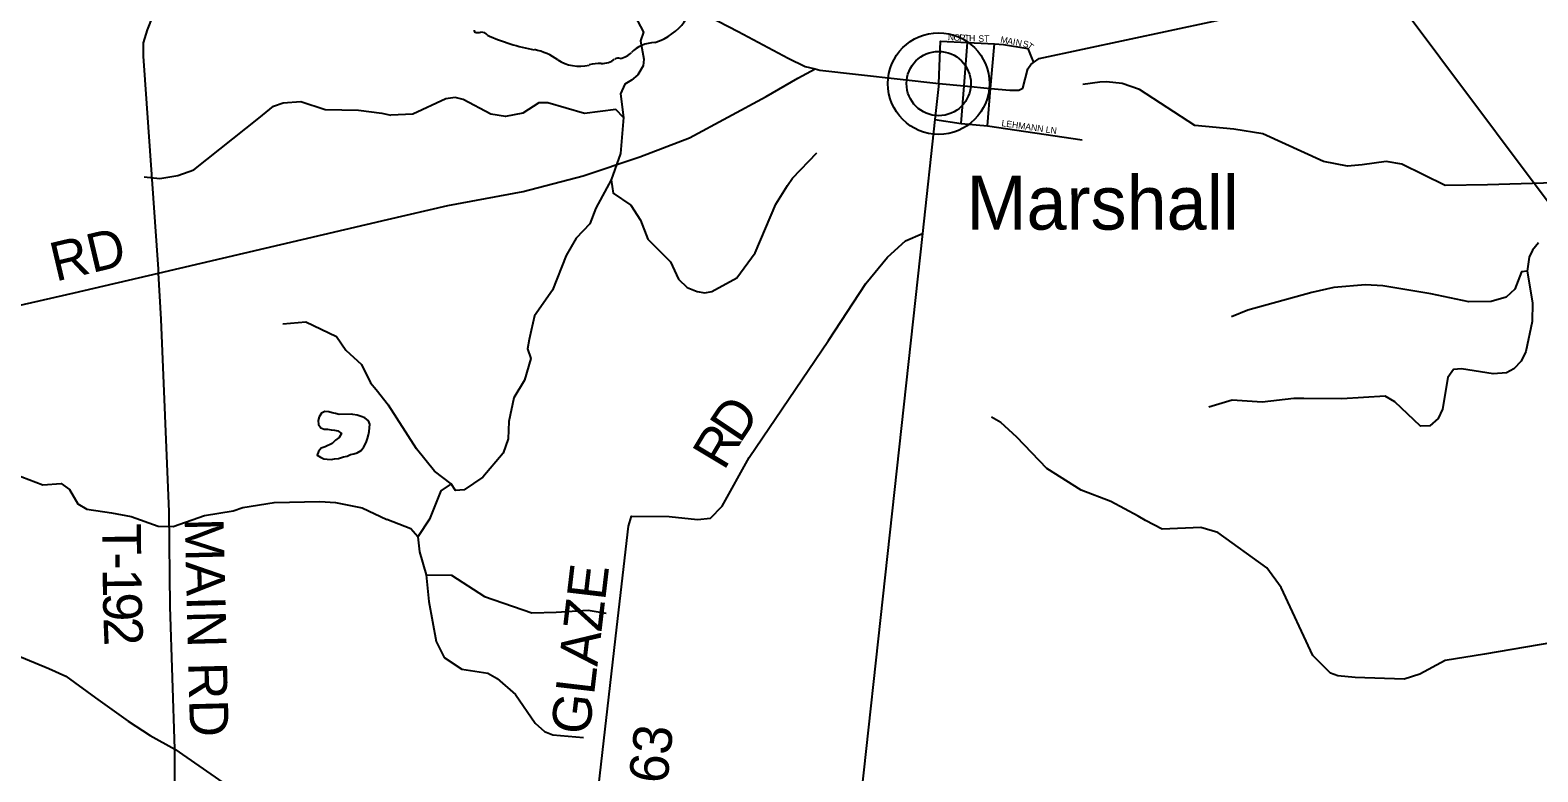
# Model space of a CAD drawing. Extents: x 1525783 to 1900577, y 218250 to 627376.
# Drawn here: x 1682109 to 1693780, y 415754 to 421493 of the extents above; entities that cross this region are included whole.
import ezdxf

# ---------------------------------------------------------------- set-up
doc = ezdxf.new("R2010")
doc.units = 0
for name, color, linetype in [('GM_X_County_Road', 7, 'Continuous'), ('GM_X_Minor_Lake', 7, 'Continuous'), ('GM_X_Minor_River', 7, 'Continuous'), ('GM_X_State_Route', 7, 'Continuous'), ('GM_X_State_Shield', 7, 'Continuous'), ('GM_X_Township_Road', 7, 'Continuous'), ('GM_X_Township_Road_Text', 7, 'Continuous'), ('GM_X_Township_Subdivision', 7, 'Continuous'), ('GM_X_Township_Subdivision_Text', 7, 'Continuous'), ('GM_X_Unincorporated', 7, 'Continuous'), ('GM_X_Unincorporated_Location', 7, 'Continuous'), ('GM_X_Unincorporated_Text', 7, 'Continuous')]:
    doc.layers.add(name, color=color, linetype=linetype)

msp = doc.modelspace()

# ---------------------------------------------------------------- linework, layer by layer
at = {"layer": 'GM_X_County_Road'}
for points in [[(1695922, 414510), (1695772, 414672), (1695455, 415030), (1695450, 415092), (1695544, 416074), (1695641, 417095), (1695592, 417148), (1694627, 417269), (1694779, 418524), (1694799, 418859), (1694750, 418990), (1694323, 419546), (1692590, 421859)], [(1679076, 417807), (1679076, 417807), (1679381, 417679), (1679762, 417504), (1680400, 417256), (1680734, 417131), (1681452, 416853), (1681999, 416659), (1682253, 416554), (1682385, 416496), (1682615, 416327), (1682869, 416146), (1683039, 416035), (1683229, 415931), (1683600, 415673)], [(1683233, 414229), (1683229, 415931)]]:
    msp.add_lwpolyline(points, dxfattribs=at)
at = {"layer": 'GM_X_Minor_Lake'}
for points in [[(1684595, 418521), (1684502, 418519), (1684474, 418527), (1684448, 418533), (1684422, 418541), (1684390, 418543), (1684364, 418529), (1684346, 418501), (1684338, 418473), (1684342, 418443), (1684358, 418415), (1684386, 418407), (1684412, 418405), (1684438, 418401), (1684466, 418397), (1684492, 418393), (1684518, 418373), (1684500, 418341), (1684474, 418321), (1684446, 418296), (1684394, 418268), (1684362, 418258), (1684340, 418232), (1684330, 418204), (1684356, 418188)], [(1684595, 418521), (1684502, 418519), (1684474, 418527), (1684448, 418533), (1684422, 418541), (1684390, 418543), (1684364, 418529), (1684346, 418501), (1684338, 418473), (1684342, 418443), (1684358, 418415), (1684386, 418407), (1684412, 418405), (1684438, 418401), (1684466, 418397), (1684492, 418393), (1684518, 418373), (1684500, 418341), (1684474, 418321), (1684446, 418296), (1684394, 418268), (1684362, 418258), (1684340, 418232), (1684330, 418204), (1684356, 418188), (1684382, 418176), (1684408, 418174), (1684440, 418172), (1684466, 418176), (1684496, 418180), (1684534, 418192), (1684562, 418198), (1684588, 418210), (1684615, 418216), (1684641, 418224), (1684671, 418242), (1684693, 418270), (1684711, 418302), (1684721, 418333), (1684729, 418363), (1684733, 418389), (1684737, 418417), (1684739, 418445), (1684727, 418471), (1684699, 418493), (1684671, 418503), (1684641, 418513), (1684607, 418519), (1684595, 418521)], [(1684356, 418188), (1684382, 418176), (1684408, 418174), (1684440, 418172), (1684466, 418176), (1684496, 418180), (1684534, 418192), (1684562, 418198), (1684588, 418210), (1684615, 418216), (1684641, 418224), (1684671, 418242), (1684693, 418270), (1684711, 418302), (1684721, 418333), (1684729, 418363), (1684733, 418389), (1684737, 418417), (1684739, 418445), (1684727, 418471), (1684699, 418493), (1684671, 418503), (1684641, 418513), (1684607, 418519), (1684595, 418521)]]:
    msp.add_lwpolyline(points, dxfattribs=at)
at = {"layer": 'GM_X_Minor_River'}
for points in [[(1686790, 421604), (1686856, 421479), (1686833, 421411), (1686860, 421268), (1686855, 421218), (1686814, 421148), (1686763, 421107), (1686712, 421076), (1686678, 421000), (1686701, 420818), (1686678, 420539), (1686606, 420336), (1686489, 420115), (1686441, 419994), (1686335, 419883), (1686258, 419750), (1686153, 419481), (1686013, 419283), (1685988, 419169), (1685973, 419099), (1685960, 419027), (1685984, 418953), (1685935, 418785), (1685852, 418648), (1685815, 418466), (1685810, 418330), (1685770, 418220), (1685614, 418035), (1685470, 417937), (1685402, 417932), (1685367, 417983), (1685240, 418081), (1685099, 418254), (1684883, 418592)], [(1694383, 420485), (1694138, 420337), (1693911, 420311), (1693391, 420296), (1693063, 420292), (1692727, 420456), (1692605, 420477), (1692420, 420452), (1692306, 420442), (1692120, 420477), (1691651, 420692), (1691427, 420728), (1691125, 420756), (1690697, 421034), (1690561, 421081), (1690441, 421093), (1690389, 421090), (1690257, 421074)], [(1686701, 420818), (1686644, 420879), (1686399, 420849), (1686116, 420930), (1686046, 420932), (1685924, 420850), (1685789, 420826), (1685675, 420844), (1685461, 420956), (1685399, 420973), (1685328, 420961), (1685072, 420843), (1684900, 420835)], [(1682991, 420358), (1683113, 420346), (1683252, 420369), (1683375, 420413), (1683879, 420812), (1683994, 420904), (1684067, 420931), (1684205, 420941), (1684394, 420879), (1684650, 420875), (1684832, 420852), (1684900, 420835)], [(1686606, 420336), (1686622, 420233), (1686760, 420138), (1686834, 420023), (1686890, 419877), (1687065, 419702), (1687129, 419566), (1687196, 419501), (1687273, 419471), (1687333, 419462), (1687385, 419471), (1687580, 419576), (1687722, 419770), (1687881, 420148), (1687972, 420291), (1688011, 420347), (1688198, 420544)], [(1693784, 419847), (1693739, 419792), (1693712, 419736), (1693698, 419628), (1693739, 419383), (1693736, 419238), (1693686, 419007), (1693651, 418933), (1693595, 418872), (1693537, 418843), (1693434, 418833), (1693190, 418873), (1693126, 418868), (1693083, 418807), (1693042, 418561), (1693009, 418489), (1692943, 418432), (1692871, 418430), (1692672, 418618), (1692599, 418661), (1692262, 418641), (1691969, 418644), (1691891, 418642), (1691646, 418616), (1691413, 418630), (1691232, 418577)], [(1693698, 419628), (1693653, 419623), (1693601, 419488), (1693536, 419427), (1693419, 419393), (1693246, 419392), (1692951, 419453), (1692581, 419514), (1692445, 419522), (1692200, 419503), (1692031, 419464), (1691535, 419328), (1691408, 419276)], [(1684066, 419222), (1684242, 419237), (1684481, 419123), (1684553, 419017), (1684675, 418907), (1684744, 418765), (1684787, 418712), (1684883, 418592)], [(1694003, 416774), (1693367, 416665), (1693062, 416617), (1692867, 416510), (1692744, 416472), (1692365, 416485), (1692231, 416497), (1692176, 416518), (1692038, 416655), (1691793, 417181), (1691682, 417332), (1691302, 417607), (1691172, 417644), (1690871, 417633), (1690744, 417699), (1690687, 417733), (1690474, 417847), (1690246, 417933), (1689980, 418102), (1689746, 418343), (1689622, 418458), (1689552, 418499)], [(1681016, 417876), (1681123, 417888), (1681328, 417965), (1681458, 417937), (1681564, 417933), (1681860, 418044), (1681991, 418058), (1682207, 417976), (1682350, 417986), (1682415, 417938), (1682477, 417829), (1682548, 417786), (1682738, 417758), (1682892, 417730), (1683099, 417656), (1683217, 417652), (1683460, 417738), (1683681, 417774), (1683756, 417799), (1683997, 417839), (1684351, 417847), (1684473, 417839), (1684679, 417796), (1684869, 417708)], [(1685367, 417983), (1685287, 417930), (1685201, 417709), (1685110, 417574), (1685122, 417456), (1685175, 417280), (1685195, 417073), (1685253, 416763), (1685315, 416640), (1685450, 416549), (1685652, 416519), (1685725, 416476), (1685865, 416353), (1686019, 416130), (1686090, 416066), (1686154, 416041), (1686392, 416019)], [(1685110, 417574), (1685055, 417635), (1684869, 417708)], [(1685175, 417280), (1685371, 417275), (1685627, 417112), (1685993, 416985), (1686180, 416989), (1686429, 417005), (1686567, 416982)]]:
    msp.add_lwpolyline(points, dxfattribs=at)
at = {"layer": 'GM_X_State_Route'}
for points in [[(1689142, 421080), (1689339, 421062), (1689543, 421042), (1689693, 421028), (1689763, 421029), (1689794, 421044), (1689831, 421194), (1689854, 421228), (1689876, 421244), (1689919, 421275), (1691271, 421563), (1692590, 421859), (1693339, 422026), (1693942, 422331), (1698272, 423356), (1698322, 423368), (1699541, 423656), (1701276, 423581), (1702907, 423901), (1704426, 423822), (1705022, 424106), (1706529, 424509), (1708596, 425070)], [(1681504, 424555), (1682911, 423773), (1683301, 423558), (1685264, 422597), (1686797, 421876), (1686941, 421813), (1687050, 421774), (1687165, 421724), (1687274, 421645), (1687590, 421484), (1687977, 421277), (1688108, 421212), (1688187, 421193), (1688223, 421184), (1689142, 421080)], [(1689142, 421080), (1689112, 420801), (1689016, 419921), (1688235, 412775)]]:
    msp.add_lwpolyline(points, dxfattribs=at)
at = {"layer": 'GM_X_State_Shield'}
for centre, major_axis, start_param, end_param in [((1686770, 421740), (462, 0), 5.101752, 6.440018), ((1685566, 421491), (20.3, 0), 3.00124, 4.508301), ((1685569, 421599), (155, 0), 4.665946, 4.897461), ((1685601, 421432), (56, 0), 0.519207, 1.627899), ((1686307, 422382), (1333, 0), 4.195997, 4.488961), ((1685910, 421019), (417, 0), 0.823519, 1.323587), ((1686644, 421391), (149, 0), 4.937069, 5.64225), ((1686964, 421197), (253, 0), 1.647645, 2.488434), ((1686361, 421427), (265, 0), 4.026481, 4.996735), ((1686514, 421062), (217, 0), 1.495662, 1.94098), ((1686533, 421348), (141, 0), 4.691044, 5.507374), ((1686661, 421246), (39.7, 0), 1.147584, 2.315152)]:
    msp.add_ellipse(centre, major_axis=major_axis, ratio=0.8, start_param=start_param, end_param=end_param, dxfattribs=at)
at = {"layer": 'GM_X_Township_Road'}
for points in [[(1683229, 415931), (1683194, 417034), (1683184, 417766), (1683123, 419257), (1683103, 419613), (1683102, 419644), (1682987, 421293), (1682987, 421395), (1683017, 421497), (1683062, 421608), (1683084, 421704), (1683082, 421786), (1683103, 421876), (1683301, 423558)], [(1678977, 417848), (1679169, 418245), (1679321, 418574), (1679470, 418789), (1680294, 419011), (1680719, 419067), (1682450, 419461), (1683103, 419613), (1684876, 420027), (1685343, 420137), (1685926, 420245), (1686390, 420365), (1686828, 420513), (1687214, 420660), (1687807, 420981), (1688052, 421122), (1688187, 421193)], [(1684947, 414698), (1685292, 414832), (1685549, 414918), (1685672, 414968), (1685738, 415034), (1685790, 415109), (1685938, 415126), (1686274, 415092), (1686342, 415082), (1686454, 415094), (1686489, 415454), (1686651, 416873), (1686742, 417655), (1686764, 417733), (1687056, 417730), (1687274, 417707), (1687376, 417716), (1687467, 417811), (1687674, 418187), (1688289, 419091), (1688579, 419532), (1688747, 419737), (1688884, 419862), (1689016, 419921)]]:
    msp.add_lwpolyline(points, dxfattribs=at)
at = {"layer": 'GM_X_Township_Subdivision'}
for points in [[(1689112, 420801), (1689317, 420770), (1689519, 420752), (1689543, 421042), (1689573, 421388)], [(1689142, 421080), (1689157, 421408), (1689365, 421399), (1689523, 421390)], [(1689317, 420770), (1689339, 421062), (1689365, 421399)], [(1689523, 421390), (1689573, 421388), (1689643, 421383), (1689831, 421351), (1689853, 421301), (1689876, 421244)], [(1689519, 420752), (1690252, 420645)]]:
    msp.add_lwpolyline(points, dxfattribs=at)
at = {"layer": 'GM_X_Unincorporated'}
for radius in [393, 249]:
    msp.add_circle((1689142, 421080), radius, dxfattribs=at)
at = {"layer": 'GM_X_Unincorporated_Location'}
msp.add_line((1689142, 421080), (1689142, 421080), dxfattribs=at)

# ---------------------------------------------------------------- texts
at = {"layer": 'GM_X_Township_Road_Text'}
for s, rotation, p in [('RD', 13.3251, (1682306, 419547)), ('D', 56.4483, (1687604, 418288)), ('R', 59.1266, (1687480, 418079)), ('T', 270.3986, (1682667, 417676)), ('MAIN RD', 271.4369, (1683305, 417714)), ('-', 270.4749, (1682669, 417451)), ('GLAZE', 83.2656, (1686437, 416034)), ('1', 270.7122, (1682670, 417327)), ('9', 271.2399, (1682672, 417139)), ('2', 272.4532, (1682676, 416947)), ('T-263', 83.8709, (1686976, 415058))]:
    msp.add_text(s, height=300, rotation=rotation, dxfattribs=at).set_placement(p)
at = {"layer": 'GM_X_Township_Subdivision_Text'}
for s, rotation, p in [('N', 356.7632, (1689212, 421416)), ('O', 356.7414, (1689256, 421413)), ('R', 356.7601, (1689300, 421411)), ('T', 357.8945, (1689340, 421408)), ('H', 359.7337, (1689377, 421407)), ('ST', 0, (1689449, 421403)), ('M', 349.3188, (1689617, 421398)), ('A', 349.3405, (1689669, 421388)), ('I', 349.3159, (1689713, 421380)), ('N', 349.3311, (1689734, 421376)), ('S', 349.3384, (1689790, 421365)), ('T', 323.0645, (1689820, 421361)), ('LEHMANN LN', 351.7805, (1689626, 420751))]:
    msp.add_text(s, height=50, rotation=rotation, dxfattribs=at).set_placement(p)
at = {"layer": 'GM_X_Unincorporated_Text'}
msp.add_text('Marshall', height=417, rotation=0, dxfattribs=at).set_placement((1689357, 419950))

doc.saveas('drawing.dxf')
